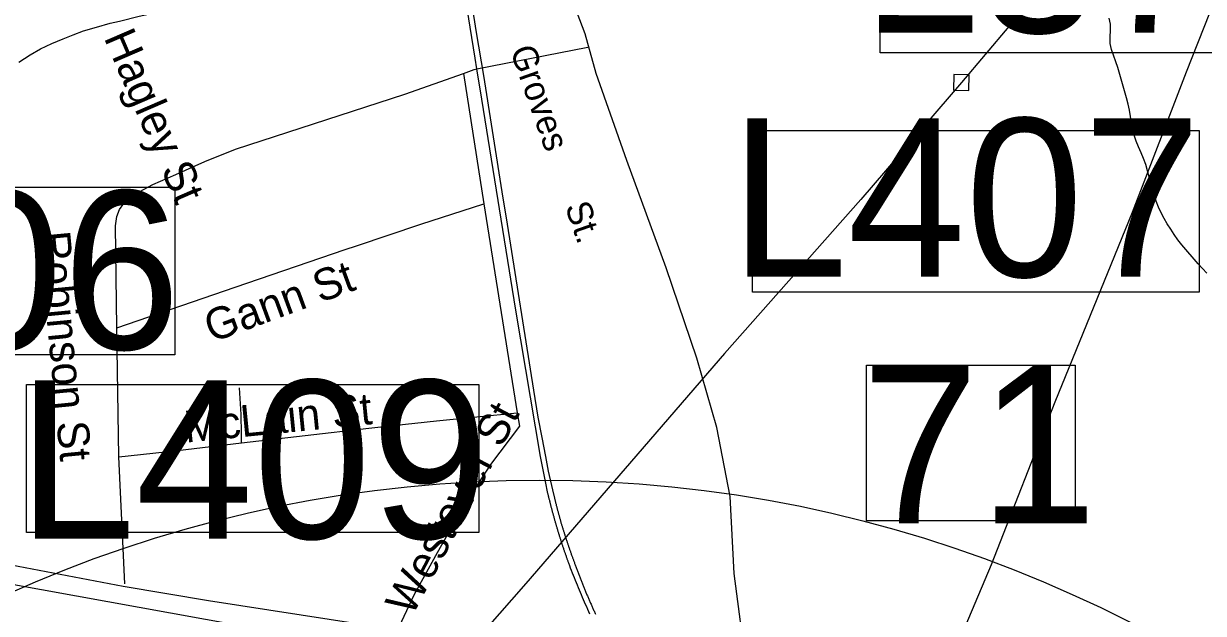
# Model space of a CAD drawing. Extents: x 1268485 to 1426702, y 514839 to 616766.
# Drawn here: x 1372379 to 1375434, y 554691 to 556218 of the extents above; entities that cross this region are included whole.
import ezdxf

# ---------------------------------------------------------------- set-up
doc = ezdxf.new("R2010")
doc.units = 0
for name, color, linetype in [('Old_Level_10', 7, 'Continuous'), ('Old_Level_11', 7, 'Continuous'), ('Old_Level_28', 7, 'Continuous'), ('Old_Level_31', 7, 'Continuous'), ('Old_Level_32', 7, 'Continuous'), ('Old_Level_35', 7, 'Continuous'), ('Old_Level_44', 7, 'Continuous'), ('Old_Level_56', 7, 'Continuous'), ('Old_Level_62', 7, 'Continuous'), ('Prop Roadway Bridge', 7, 'Continuous')]:
    doc.layers.add(name, color=color, linetype=linetype)

msp = doc.modelspace()

# ---------------------------------------------------------------- linework, layer by layer
at = {"layer": 'Old_Level_28'}
for points in [[(1373348.277, 554648.342), (1373253.88, 554661.599), (1372858.082, 554722.911), (1372636.751, 554760.221), (1372310.411, 554822.396), (1372073.526, 554861.356), (1371761.033, 554918.335), (1371523.473, 554940.195), (1371351.901, 554980.771)], [(1372009.421, 554827.64), (1373265.538, 554600.841), (1373342.152, 554586.765)]]:
    msp.add_lwpolyline(points, dxfattribs=at)
at = {"layer": 'Old_Level_31'}
for points in [[(1374597.538, 556598.647), (1375774.265, 556598.647), (1375774.265, 556142.606), (1374597.538, 556142.606), (1374597.538, 556598.647)], [(1374266.343, 555941.476), (1375423.216, 555941.476), (1375423.216, 555522.954), (1374266.343, 555522.954), (1374266.343, 555941.476)], [(1371588.841, 555794.707), (1372770.836, 555794.707), (1372770.836, 555360.241), (1371588.841, 555360.241), (1371588.841, 555794.707)], [(1374561.874, 555333.873), (1375102.496, 555333.873), (1375102.496, 554930.323), (1374561.874, 554930.323), (1374561.874, 555333.873)], [(1372386.545, 555283.394), (1373557.806, 555283.394), (1373557.806, 554899.774), (1372386.545, 554899.774), (1372386.545, 555283.394)]]:
    msp.add_lwpolyline(points, dxfattribs=at)
at = {"layer": 'Old_Level_32'}
msp.add_lwpolyline([(1374259.248, 554489.195), (1374251.57, 554550.647), (1374219.12, 554794.149), (1374208.975, 554993.411), (1374174.756, 555172.186), (1374122.341, 555351.527), (1374043.207, 555585.233), (1373940.958, 555863.425), (1373861.662, 556089.129), (1373833.493, 556191.422), (1373768.624, 556362.548), (1373722.739, 556466.214), (1373683.114, 556546.656)], dxfattribs=at)
at = {"layer": 'Old_Level_35'}
for p, q in [((1373518.21, 556089.255), (1373570.703, 555751.637)), ((1373570.703, 555751.637), (1373657.748, 555209.736)), ((1372620.389, 555430.423), (1372927.147, 555535.512)), ((1372625.721, 555095.88), (1372620.389, 555430.423)), ((1372943.654, 555132.226), (1373273.378, 555170.006)), ((1372641.612, 554766.823), (1372625.721, 555095.88))]:
    msp.add_line(p, q, dxfattribs=at)
for points in [[(1372367.047, 556118.424), (1372396.37, 556137.75), (1372422.924, 556152.821), (1372452.862, 556166.457), (1372481.466, 556178.607), (1372507.406, 556189.372), (1372534.472, 556199.368), (1372568.101, 556209.415), (1372603.267, 556219.463), (1372627.669, 556224.436), (1372678.522, 556237.303), (1372727.119, 556248.068), (1372770.795, 556256.68), (1372891.776, 556284.259), (1373194.535, 556393.04)], [(1373518.21, 556089.255), (1373545.789, 556099.764), (1373552.966, 556101.2), (1373840.552, 556157.179)], [(1372638.536, 555751.944), (1372649.302, 555765.478), (1372669.294, 555777.012), (1372713.79, 555801.311), (1372773.871, 555827.148), (1372848.202, 555861.494), (1372927.762, 555893.072), (1373366.676, 556035.429), (1373518.21, 556089.255)], [(1372620.389, 555430.423), (1372617.724, 555694.632), (1372620.594, 555718.265), (1372627.771, 555736.873), (1372638.536, 555751.944)], [(1373241.595, 555642.959), (1373408.199, 555698.938), (1373570.703, 555751.637)], [(1372927.147, 555535.512), (1373211.965, 555633.014), (1373241.595, 555642.959)], [(1372943.654, 555132.226), (1372943.244, 555155.294), (1372942.424, 555206.147), (1372938.015, 555274.48)], [(1373273.378, 555170.006), (1373312.132, 555174.415), (1373448.082, 555189.436), (1373657.748, 555209.736)], [(1373657.748, 555209.736), (1373663.387, 555175.235), (1373588.338, 555076.554), (1373521.081, 554972.746), (1373450.235, 554847.357), (1373389.642, 554738.167), (1373357.552, 554669.321), (1373347.299, 554646.303)], [(1372625.721, 555095.88), (1372777.972, 555112.899), (1372943.654, 555132.226)]]:
    msp.add_lwpolyline(points, dxfattribs=at)
at = {"layer": 'Old_Level_44'}
for points in [[(1373737, 555001.249), (1373730.746, 555031.801), (1373717.418, 555096.547), (1373653.647, 555475.791), (1373565.987, 556022.818), (1373552.966, 556101.2), (1373548.352, 556129.087), (1373519.338, 556311.378)], [(1373539.638, 556266.83), (1373551.531, 556195.319), (1373570.293, 556083.463), (1373617.865, 555782.446), (1373631.399, 555698.58), (1373699.783, 555268.586), (1373711.164, 555198.611), (1373721.006, 555145.81), (1373730.746, 555096.547), (1373737.513, 555058.766), (1373751.457, 554999.711)], [(1373791.032, 554820.29), (1373790.416, 554822.136), (1373789.801, 554823.879), (1373788.981, 554825.673), (1373788.366, 554827.519), (1373787.751, 554829.312), (1373787.136, 554831.107), (1373786.52, 554832.901), (1373785.905, 554834.695), (1373785.29, 554836.489), (1373784.675, 554838.335), (1373783.957, 554840.129), (1373783.342, 554841.872), (1373782.727, 554843.666), (1373782.112, 554845.512), (1373781.497, 554847.306), (1373780.882, 554849.1), (1373780.266, 554850.945), (1373779.651, 554852.74), (1373779.036, 554854.586), (1373778.523, 554856.379), (1373777.908, 554858.174), (1373777.293, 554860.019), (1373776.575, 554861.813), (1373775.96, 554863.608), (1373775.345, 554865.453), (1373774.833, 554867.247), (1373774.217, 554869.042), (1373773.602, 554870.887), (1373772.987, 554872.681), (1373772.474, 554874.476), (1373771.859, 554876.321), (1373771.244, 554878.115), (1373770.731, 554879.96), (1373770.116, 554881.755), (1373769.604, 554883.549), (1373768.989, 554885.394), (1373768.373, 554887.189), (1373767.861, 554889.085), (1373767.246, 554890.88), (1373766.733, 554892.674), (1373766.118, 554894.519), (1373765.605, 554896.314), (1373764.99, 554898.107), (1373764.477, 554900.005), (1373763.862, 554901.798), (1373763.35, 554903.644), (1373762.734, 554905.438), (1373762.222, 554907.335), (1373761.709, 554909.129), (1373761.094, 554910.923), (1373760.581, 554912.769), (1373760.171, 554914.614), (1373759.454, 554916.46), (1373759.043, 554918.254), (1373758.531, 554920.15), (1373757.916, 554921.945), (1373757.403, 554923.739), (1373756.89, 554925.636), (1373756.378, 554927.43), (1373755.865, 554929.275), (1373755.25, 554931.121), (1373754.737, 554932.915), (1373754.225, 554934.761), (1373753.712, 554936.606), (1373753.2, 554938.452), (1373752.789, 554940.297), (1373752.277, 554942.143), (1373751.764, 554943.937), (1373751.252, 554945.834), (1373750.739, 554947.627), (1373750.226, 554949.525), (1373749.714, 554951.318), (1373749.201, 554953.164), (1373748.791, 554955.009), (1373748.278, 554956.855), (1373747.766, 554958.7), (1373747.253, 554960.546), (1373746.74, 554962.391), (1373746.228, 554964.237), (1373745.715, 554966.082), (1373745.202, 554967.928), (1373744.792, 554969.773), (1373744.382, 554971.619), (1373743.87, 554973.516), (1373743.357, 554975.31), (1373742.844, 554977.207), (1373742.537, 554979), (1373742.024, 554980.898), (1373741.512, 554982.743), (1373740.999, 554984.589), (1373740.589, 554986.434), (1373740.076, 554988.33), (1373739.666, 554990.125), (1373739.256, 554992.021), (1373738.743, 554993.867), (1373738.333, 554995.712), (1373737.923, 554997.558), (1373737.513, 554999.455), (1373737, 555001.249)], [(1373751.457, 554999.711), (1373751.969, 554997.865), (1373752.379, 554996.02), (1373752.892, 554994.123), (1373753.2, 554992.226), (1373753.712, 554990.381), (1373754.122, 554988.485), (1373754.635, 554986.69), (1373755.148, 554984.794), (1373755.455, 554982.948), (1373755.968, 554981.051), (1373756.48, 554979.257), (1373756.89, 554977.36), (1373757.403, 554975.515), (1373757.916, 554973.618), (1373758.223, 554971.824), (1373758.736, 554969.927), (1373759.249, 554968.082), (1373759.761, 554966.236), (1373760.274, 554964.391), (1373760.786, 554962.494), (1373761.299, 554960.7), (1373761.607, 554958.803), (1373762.119, 554956.957), (1373762.632, 554955.112), (1373763.145, 554953.266), (1373763.657, 554951.421), (1373764.17, 554949.575), (1373764.58, 554947.679), (1373765.093, 554945.885), (1373765.708, 554943.988), (1373766.22, 554942.194), (1373766.733, 554940.297), (1373767.246, 554938.503), (1373767.758, 554936.606), (1373768.271, 554934.812), (1373768.783, 554932.915), (1373769.399, 554931.121), (1373769.911, 554929.275), (1373770.424, 554927.43), (1373770.834, 554925.584), (1373771.552, 554923.739), (1373771.962, 554921.945), (1373772.474, 554920.048), (1373773.09, 554918.254), (1373773.602, 554916.357), (1373774.217, 554914.563), (1373774.73, 554912.769), (1373775.243, 554910.872), (1373775.858, 554909.078), (1373776.37, 554907.232), (1373776.986, 554905.387), (1373777.498, 554903.541), (1373778.113, 554901.747), (1373778.728, 554899.953), (1373779.241, 554898.057), (1373779.856, 554896.262), (1373780.369, 554894.416), (1373780.984, 554892.623), (1373781.599, 554890.726), (1373782.112, 554888.932), (1373782.727, 554887.137), (1373783.342, 554885.292), (1373783.957, 554883.498), (1373784.47, 554881.703), (1373785.085, 554879.858), (1373785.7, 554878.012), (1373786.418, 554876.167), (1373787.033, 554874.373), (1373787.546, 554872.578), (1373788.161, 554870.733), (1373788.776, 554868.939), (1373789.391, 554867.145), (1373790.006, 554865.299), (1373790.622, 554863.505), (1373791.237, 554861.711), (1373791.852, 554859.865), (1373792.467, 554858.071), (1373793.082, 554856.226), (1373793.8, 554854.431), (1373794.415, 554852.638), (1373795.03, 554850.792), (1373795.748, 554849.049), (1373796.363, 554847.254), (1373796.978, 554845.461), (1373797.593, 554843.615), (1373798.208, 554841.821), (1373798.926, 554839.975), (1373799.644, 554838.232), (1373800.259, 554836.438), (1373800.874, 554834.644), (1373801.592, 554832.798), (1373802.207, 554831.005), (1373802.925, 554829.262), (1373803.642, 554827.416), (1373804.257, 554825.621), (1373804.873, 554823.879), (1373805.59, 554822.085), (1373806.205, 554820.239), (1373807.026, 554818.496)], [(1373845.883, 554688.749), (1373843.115, 554694.952), (1373840.244, 554701.104), (1373837.476, 554707.306), (1373834.708, 554713.51), (1373832.042, 554719.712), (1373829.274, 554725.915), (1373826.506, 554732.118), (1373823.84, 554738.372), (1373821.277, 554744.626), (1373818.611, 554750.88), (1373816.048, 554757.186), (1373813.382, 554763.44), (1373810.717, 554769.745), (1373808.256, 554775.999), (1373805.795, 554782.305), (1373803.232, 554788.61), (1373800.772, 554794.915), (1373798.208, 554801.272), (1373795.748, 554807.629), (1373793.39, 554813.934), (1373791.032, 554820.29)], [(1373807.026, 554818.496), (1373807.743, 554816.241), (1373808.666, 554813.985), (1373809.384, 554811.73), (1373810.204, 554809.525), (1373811.024, 554807.269), (1373811.844, 554805.065), (1373812.665, 554802.81), (1373813.485, 554800.554), (1373814.408, 554798.299), (1373815.125, 554796.146), (1373816.048, 554793.89), (1373816.868, 554791.635), (1373817.791, 554789.43), (1373818.611, 554787.174), (1373819.329, 554784.919), (1373820.252, 554782.766), (1373821.174, 554780.51), (1373821.994, 554778.306), (1373822.917, 554776.051), (1373823.737, 554773.898), (1373824.66, 554771.642), (1373825.48, 554769.437), (1373826.403, 554767.182), (1373827.223, 554764.978), (1373828.146, 554762.825), (1373828.966, 554760.569), (1373829.889, 554758.364), (1373830.914, 554756.211), (1373831.734, 554753.956), (1373832.657, 554751.752), (1373833.477, 554749.547), (1373834.503, 554747.292), (1373835.425, 554745.139), (1373836.246, 554742.935), (1373837.271, 554740.73), (1373838.091, 554738.577), (1373839.116, 554736.373), (1373840.039, 554734.168), (1373840.859, 554731.913), (1373841.885, 554729.76), (1373842.91, 554727.556), (1373843.73, 554725.351), (1373844.755, 554723.198), (1373845.575, 554720.994), (1373846.601, 554718.892), (1373847.626, 554716.688), (1373848.549, 554714.483), (1373849.471, 554712.33), (1373850.497, 554710.126), (1373851.522, 554707.922), (1373852.342, 554705.769), (1373853.367, 554703.615), (1373854.393, 554701.462), (1373855.418, 554699.259), (1373856.341, 554697.054), (1373857.366, 554694.952), (1373858.391, 554692.748), (1373859.416, 554690.646), (1373860.339, 554688.442)]]:
    msp.add_lwpolyline(points, dxfattribs=at)
at = {"layer": 'Old_Level_56'}
for points in [[(1376955.37, 559088.522), (1376699.417, 558709.69), (1376360.115, 558176.46), (1375975.399, 557574.111), (1375693.954, 557121.756), (1375626.014, 557027.078), (1375463.892, 556836.248), (1375123.53, 556439.105), (1374930.644, 556211.076), (1374807.656, 556065.681), (1374547.23, 555762.776), (1374194.625, 555363.878), (1373680.182, 554768.343), (1373147.292, 554160.973), (1372777.497, 554090.78), (1372150.429, 553953.733), (1371710.179, 553852.743), (1371533.081, 553812.487), (1371239.729, 553752.562), (1370683.026, 553631.906), (1370351.23, 553560.748), (1370156.411, 553524.851), (1369663.714, 553402.906), (1369452.33, 553359.9)], [(1374683.641, 554339.343), (1374885.762, 554817.306), (1375050.516, 555238.194), (1375250.92, 555730.199), (1375390.505, 556093.566), (1375542.529, 556478.493)], [(1374787.252, 556046.082), (1374827.255, 556045.277), (1374828.06, 556085.28), (1374788.057, 556086.086), (1374787.252, 556046.082)]]:
    msp.add_lwpolyline(points, dxfattribs=at)
at = {"layer": 'Old_Level_62'}
msp.add_lwpolyline([(1375443.341, 555572.165), (1375431.961, 555583.956), (1375420.888, 555596.207), (1375378.237, 555645.574), (1375368.19, 555658.441), (1375358.757, 555671.923), (1375349.53, 555685.61), (1375340.61, 555699.503), (1375332.203, 555713.702), (1375324.616, 555728.21), (1375317.849, 555743.025), (1375312.005, 555758.25), (1375306.879, 555773.782), (1375302.368, 555789.571), (1375298.062, 555805.463), (1375293.858, 555821.406), (1375289.45, 555837.298), (1375284.836, 555853.087), (1375279.402, 555868.568), (1375273.046, 555883.69), (1375266.176, 555898.711), (1375259.82, 555913.833), (1375254.796, 555929.366), (1375251.002, 555945.308), (1375248.029, 555961.457), (1375245.261, 555977.656), (1375242.493, 555993.906), (1375239.109, 556009.951), (1375234.803, 556025.74), (1375212.35, 556104.583), (1375195.946, 556151.027), (1375192.973, 556166.97), (1375193.075, 556183.579), (1375193.998, 556200.342), (1375193.69, 556216.746), (1375190.102, 556232.33)], dxfattribs=at)
at = {"layer": 'Prop Roadway Bridge'}
msp.add_circle((1373715.011, 551683.838), 3352.232, dxfattribs=at)

# ---------------------------------------------------------------- texts
at = {"layer": 'Old_Level_10'}
for s, height, rotation, p in [('Hagley St', 82.0208, 293.385497, (1372586.28, 556182.088)), ('Robinson St', 82.02083, 275.470236, (1372417.597, 555677.235)), ('Gann St', 82.0208, 20.164153, (1372866.145, 555391.236)), ('McLain St', 82.0208, 5.670744, (1372799.121, 555132.772)), ('Westover St', 82.02083, 62.062547, (1373385.056, 554680.582))]:
    msp.add_text(s, height=height, rotation=rotation, dxfattribs=at).set_placement(p)
at = {"layer": 'Old_Level_11'}
msp.add_text('Groves      St.', height=65.61666, rotation=289.357536, dxfattribs=at).set_placement((1373638.284, 556149.327))
at = {"layer": 'Old_Level_31'}
for s, p in [('L378', (1374549.072, 556194.612)), ('L407', (1374208.004, 555562.542)), ('L406', (1371565.467, 555374.656)), ('71', (1374548.431, 554923.45)), ('L409', (1372364.15, 554884.415))]:
    msp.add_text(s, height=410.1042, dxfattribs=at).set_placement(p)

doc.saveas('drawing.dxf')
